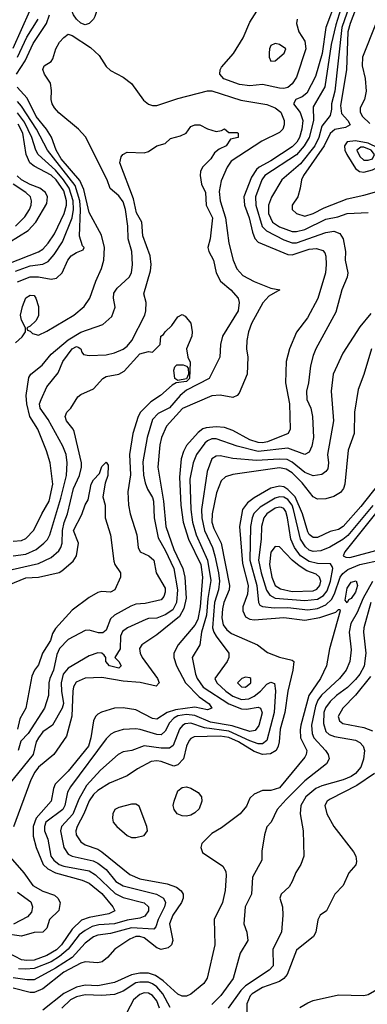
# Model space of a CAD drawing. Header units: inches. Extents: x 1793402 to 1900366, y 320852 to 470679.
# Tile 323 of 604: x 1833061 to 1834706, y 425248 to 429908. Entities that reach past the tile are written whole.
import ezdxf

# ---------------------------------------------------------------- set-up
doc = ezdxf.new("R2010")
doc.units = ezdxf.units.IN
doc.header["$MEASUREMENT"] = 0
doc.layers.add('B8432', color=7, linetype='Continuous')

msp = doc.modelspace()

# ---------------------------------------------------------------- linework, layer by layer
at = {"layer": 'B8432', "color": 4}
for points, elevation in [([(1834558.7, 430000), (1834509.1, 429870), (1834492.6, 429747.4), (1834461.3, 429638.7), (1834419.8, 429560.2), (1834397.3, 429542.7), (1834368.2, 429530), (1834357, 429510), (1834387.8, 429467.8), (1834400.2, 429430), (1834396.1, 429390), (1834384.4, 429350), (1834371.5, 429328.5), (1834350, 429306), (1834250, 429240.4), (1834194.4, 429210), (1834181.9, 429198.1), (1834158.2, 429161.8), (1834120.9, 429070), (1834124.9, 429030), (1834146, 428970), (1834161.8, 428901.8), (1834173, 428873), (1834190, 428855.5), (1834330, 428795.8), (1834350, 428794.9), (1834430, 428822.3), (1834465.3, 428825.3), (1834495.6, 428815.6), (1834504.4, 428804.4), (1834508.7, 428788.7), (1834511.7, 428750), (1834507.9, 428710), (1834472, 428588), (1834422.8, 428497.2), (1834370.4, 428429.6), (1834338, 428350), (1834322, 428290), (1834318, 428190), (1834337.6, 428090), (1834341, 427970), (1834330.5, 427949.5), (1834234, 427910), (1834210, 427905.6), (1834190, 427906.4), (1834150, 427919.8), (1834070, 427963), (1834030, 427977.4), (1833990, 427981.7), (1833943.4, 427976.6), (1833928.2, 427971.8), (1833906, 427954), (1833850, 427892), (1833835.6, 427864.4), (1833825.5, 427830), (1833817.4, 427742.6), (1833823.2, 427610), (1833834.7, 427530), (1833859.7, 427450), (1833918.8, 427330), (1833925.2, 427270), (1833915.2, 427130), (1833904.5, 427070), (1833890, 427042), (1833810.2, 426949.8), (1833790.4, 426910), (1833790.4, 426890), (1833802.6, 426850), (1833846, 426770), (1833910, 426703.8), (1833957.3, 426670), (1833970.8, 426649.2), (1833950, 426642), (1833890, 426654.7), (1833798.7, 426641.3), (1833759.3, 426630), (1833710, 426598.4), (1833690, 426601.6), (1833610, 426641.6), (1833550, 426651.5), (1833510, 426649.6), (1833448.8, 426631.2), (1833430, 426620.9), (1833419.1, 426610), (1833410.4, 426589.6), (1833398.3, 426510), (1833386, 426470), (1833290, 426351.6), (1833229.1, 426290.9), (1833220.4, 426270), (1833210.4, 426210), (1833139.6, 426130), (1833124.4, 426090), (1833124, 426044), (1833138.7, 425990), (1833172, 425910), (1833194.4, 425890), (1833230.2, 425870.2), (1833356.4, 425836.4), (1833390, 425821.1), (1833450, 425773.4), (1833502, 425710), (1833510.8, 425690), (1833483.4, 425676.6), (1833390, 425659.2), (1833354, 425646), (1833310, 425604), (1833259.1, 425530), (1833234.4, 425505.6), (1833190, 425479.8), (1833130, 425457.4), (1833095.1, 425455.1), (1833070, 425459.2), (1833010, 425489.7)], 284), ([(1833438, 430000), (1833438.4, 429990), (1833417.1, 429922.9), (1833410.5, 429909.5), (1833390, 429889.3), (1833370, 429883.6), (1833350, 429891.6), (1833329.8, 429909.8), (1833316.3, 429930), (1833292, 429988), (1833289.8, 430000)], 276), ([(1834636.7, 430000), (1834620.2, 429970), (1834585.5, 429870), (1834552, 429570), (1834536.1, 429510), (1834536.5, 429483.5), (1834530, 429454), (1834490, 429403.7), (1834475.8, 429350), (1834456.9, 429310), (1834390, 429225.1), (1834302, 429150), (1834251.9, 429068.1), (1834237.6, 429030), (1834238.9, 428990), (1834256.4, 428950), (1834290, 428927.6), (1834350, 428905.7), (1834370, 428905.7), (1834410, 428914.9), (1834510, 428963.7), (1834565.6, 428974.4), (1834610, 428990.4), (1834710, 428996)], 292), ([(1834581.1, 429958.9), (1834556.5, 429883.5), (1834535, 429790), (1834504.4, 429590), (1834450, 429495.3), (1834451.5, 429430), (1834430.2, 429349.8), (1834407.6, 429310), (1834370, 429268.2), (1834220.4, 429170), (1834207.2, 429150), (1834176.5, 429070), (1834178.3, 429030), (1834208.4, 428928.4), (1834228.4, 428908.4), (1834310, 428866.3), (1834350, 428851.5), (1834370, 428851.5), (1834510, 428900.9), (1834546.6, 428906.6), (1834575.3, 428895.3), (1834590.7, 428870), (1834602.8, 428810), (1834600.7, 428770), (1834614, 428710), (1834610.8, 428690), (1834584.9, 428630), (1834556.7, 428523.3), (1834462.8, 428350), (1834450, 428318), (1834436.3, 428270), (1834428, 428190), (1834418, 428150), (1834419.1, 428110), (1834438, 428070), (1834446, 428030), (1834450.5, 427930.5), (1834443.8, 427890), (1834430, 427861.2), (1834410, 427849.4), (1834330, 427879.7), (1834190, 427863.8), (1834089.8, 427889.8), (1833990, 427924.7), (1833970, 427924.2), (1833950, 427915.6), (1833936.7, 427903.3), (1833897.6, 427850), (1833882.4, 427810), (1833866.1, 427733.9), (1833870.2, 427590), (1833879.1, 427530), (1833896.1, 427470), (1833950.1, 427350.1), (1833966.1, 427253.9), (1833950.9, 427169.1), (1833944.3, 427090), (1833921.1, 427010), (1833913.4, 426950), (1833877.3, 426890), (1833893, 426810), (1833901.3, 426790), (1833929.4, 426749.4), (1834050, 426670.2), (1834110, 426646.5), (1834134.5, 426645.5), (1834190, 426654.9), (1834201, 426650), (1834207.9, 426627.9), (1834192.5, 426567.5), (1834175.1, 426544.9), (1834150, 426538.9), (1834066.4, 426566.4), (1833964.2, 426584.2), (1833890, 426615), (1833850, 426619.8), (1833810, 426613.7), (1833790, 426603.1), (1833770, 426580.7), (1833750, 426540.9), (1833730, 426524.2), (1833710, 426525.1), (1833630.6, 426549.4), (1833610, 426551.8), (1833550.5, 426549.5), (1833510, 426536), (1833492.7, 426527.3), (1833470, 426505.2), (1833301.8, 426278.2), (1833287.9, 426252.1), (1833274.6, 426190), (1833264.4, 426170), (1833185.3, 426110), (1833178, 426090), (1833178, 426070), (1833194, 426030), (1833208.9, 425950), (1833222.4, 425930), (1833248.2, 425910), (1833270, 425901.5), (1833390, 425879.6), (1833420.4, 425860.4), (1833512.8, 425772.8), (1833550, 425754.3), (1833650, 425728.2), (1833670.4, 425710), (1833670.3, 425690), (1833653.7, 425666.3), (1833630, 425655.8), (1833570, 425646.6), (1833510, 425629.8), (1833435.1, 425624.9), (1833403.6, 425616.4), (1833370, 425598.3), (1833342.8, 425577.2), (1833290.1, 425509.9), (1833250, 425474), (1833210, 425449.8), (1833130, 425418.2), (1833090, 425414), (1833056.1, 425416.1)], 288), ([(1834374, 429910), (1834370.6, 429890), (1834382, 429850), (1834410, 429806), (1834414.7, 429770), (1834370, 429635.1), (1834350, 429603.6), (1834330, 429586.8), (1834310, 429581.8), (1834290, 429583.5), (1834210, 429600.4), (1834150, 429594), (1834100.5, 429600.5), (1834027.6, 429627.6), (1834007.3, 429650), (1834009.6, 429670), (1834016.6, 429683.4), (1834072.3, 429747.7), (1834117.7, 429822.3), (1834150, 429896), (1834194.5, 429965.5)], 276), ([(1834650, 429956.2), (1834624.5, 429890), (1834614.2, 429850), (1834608, 429670), (1834578.2, 429501.8), (1834583.9, 429463.9), (1834614, 429430), (1834624, 429410), (1834602, 429398), (1834552.1, 429387.9), (1834530.2, 429369.8), (1834500.8, 429310), (1834403.7, 429170), (1834394, 429150), (1834388.2, 429110), (1834376.3, 429070), (1834350.8, 429030), (1834350.8, 429010), (1834371, 428990), (1834410, 428978.7), (1834449.2, 428990), (1834502, 429018), (1834610, 429060.3), (1834690, 429076.9), (1834790, 429105.5)], 296), ([(1833030, 429772.4), (1833108.2, 429950)], 292), ([(1833046.2, 429650), (1833086.6, 429713.4), (1833124.4, 429795.6), (1833188.6, 429890), (1833202.7, 429930)], 284), ([(1833049.9, 429730.1), (1833094.7, 429825.3), (1833148.3, 429910)], 288), ([(1834747.7, 429892.3), (1834682.4, 429730), (1834681.8, 429690), (1834694.9, 429630), (1834700.2, 429570), (1834692.7, 429530), (1834672.7, 429490), (1834672.2, 429470), (1834682.5, 429450), (1834717, 429417)], 304), ([(1833030, 427439.5), (1833070, 427443.1), (1833090, 427452.7), (1833128.5, 427491.5), (1833165.6, 427570), (1833200.5, 427630), (1833217.6, 427710), (1833204.5, 427810), (1833187.5, 427867.5), (1833146.6, 427970), (1833109.7, 428029.7), (1833094, 428090), (1833091.3, 428130), (1833104.7, 428215.3), (1833113.2, 428230), (1833167.3, 428272.7), (1833210, 428325.3), (1833290, 428392.7), (1833350, 428428.8), (1833454.5, 428465.5), (1833497, 428503), (1833512.5, 428547.5), (1833504.5, 428590), (1833506.7, 428613.3), (1833522.3, 428637.7), (1833579.5, 428690), (1833589.5, 428710), (1833594.5, 428750), (1833592.3, 428810), (1833574, 428870), (1833573, 428930), (1833561.7, 429010), (1833550, 429046), (1833530, 429074), (1833489.6, 429109.6), (1833474.5, 429150), (1833373.1, 429353.1), (1833339.3, 429390), (1833246.9, 429466.9), (1833225.7, 429490), (1833215.1, 429510), (1833209.7, 429530), (1833211.9, 429571.9), (1833207.2, 429607.2), (1833178, 429650), (1833170, 429672), (1833177.2, 429690), (1833209.6, 429710.4), (1833218.3, 429721.7), (1833232, 429770), (1833250, 429800.7), (1833270, 429823), (1833290, 429839.3), (1833310, 429832.4), (1833396.5, 429776.5), (1833437.8, 429737.8), (1833470, 429686.8), (1833490, 429666.8), (1833550, 429636.3), (1833590, 429605.5), (1833646.5, 429526.5), (1833670, 429508.5), (1833690, 429502), (1833710, 429502), (1833810, 429534.6), (1833950, 429570.4), (1833970, 429570.4), (1834107.2, 429527.2), (1834230, 429506.5), (1834270.4, 429490), (1834296.5, 429470), (1834312.7, 429430), (1834312.7, 429410), (1834306.4, 429390), (1834290, 429373.6), (1834207.3, 429332.7), (1834061.8, 429238.2), (1834042.4, 429210), (1834014.1, 429145.9), (1834005.2, 429094.8), (1834008.9, 429050), (1834034.3, 428970), (1834050.4, 428850), (1834070.3, 428770.3), (1834088.7, 428728.7), (1834116.7, 428696.7), (1834170, 428668.2), (1834250, 428638), (1834292, 428630), (1834240.5, 428599.5), (1834212.1, 428567.9), (1834158, 428470), (1834143, 428430), (1834135.5, 428390), (1834134.9, 428350), (1834140.5, 428310), (1834137.3, 428230), (1834099.9, 428140.1), (1834090, 428128.7), (1834070, 428119.3), (1834010, 428131.6), (1833970, 428127.6), (1833831.5, 428068.5), (1833755.6, 427984.4), (1833732.2, 427930), (1833723.4, 427896.6), (1833714.4, 427790), (1833741.2, 427630), (1833752.4, 427510), (1833790, 427400.5), (1833833.4, 427310), (1833841.8, 427270), (1833849.3, 427170), (1833838.1, 427121.9), (1833816.6, 427083.4), (1833710, 426996.9), (1833638.8, 426950), (1833628.2, 426931.8), (1833630.6, 426910), (1833640.5, 426890), (1833712.7, 426790), (1833720.7, 426770), (1833706.4, 426753.6), (1833631, 426771), (1833550, 426778), (1833450, 426795.1), (1833370, 426791.6), (1833327.8, 426772.2), (1833315.8, 426750), (1833312, 426730), (1833307.6, 426612.4), (1833282.9, 426517.1), (1833222, 426430), (1833150.4, 426370), (1833133, 426347), (1833114.3, 426310), (1833031.1, 426088.9)], 276), ([(1833041.2, 428378.8), (1833072.9, 428407.1), (1833088, 428430), (1833088, 428450), (1833070, 428486), (1833065.2, 428510), (1833074, 428550), (1833090, 428591), (1833110, 428604.7), (1833130, 428602), (1833138, 428590), (1833150.7, 428550.7), (1833150, 428506), (1833137.3, 428482.7), (1833110, 428458), (1833094, 428450), (1833098, 428438), (1833110, 428434), (1833122, 428422), (1833150, 428414.8), (1833190, 428433), (1833316.9, 428510), (1833366.6, 428550), (1833393.5, 428590), (1833421.4, 428670), (1833448.4, 428730), (1833459.7, 428770), (1833462.4, 428830), (1833448.2, 428888.2), (1833390, 428996), (1833364.3, 429104.3), (1833346.2, 429146.2), (1833256.8, 429250), (1833234.2, 429290), (1833211.5, 429351.5), (1833187.3, 429390), (1833138.8, 429450), (1833096.4, 429536.4), (1833048.5, 429588.5)], 284), ([(1833050, 428666.7), (1833110, 428690.3), (1833150, 428690.3), (1833210, 428679.1), (1833234.8, 428685.2), (1833261.2, 428710), (1833289.4, 428770), (1833305.2, 428790), (1833330, 428806), (1833362, 428818), (1833366, 428830), (1833358, 428838), (1833343.9, 428883.9), (1833349, 429010), (1833345.8, 429050), (1833322.7, 429122.7), (1833193.3, 429290), (1833139.8, 429390), (1833070, 429498.9), (1833050, 429519.8)], 288), ([(1833041.8, 428718.2), (1833110, 428742.7), (1833170, 428750.3), (1833195.9, 428764.1), (1833223.6, 428796.4), (1833264, 428856), (1833309.8, 428970.2), (1833315.7, 429010), (1833314.5, 429050), (1833295.7, 429110), (1833269, 429150), (1833230, 429196.1), (1833147.8, 429270), (1833136.9, 429290), (1833118.8, 429350), (1833083.3, 429423.3), (1833050, 429467.1)], 292), ([(1833030.3, 427370.3), (1833090, 427378.9), (1833138.9, 427401.1), (1833175.1, 427430), (1833192.4, 427447.6), (1833202.9, 427470), (1833256.4, 427643.6), (1833282.6, 427750), (1833286, 427810), (1833280.5, 427850), (1833264.7, 427890), (1833195.3, 428015.3), (1833158, 428070), (1833155.1, 428090), (1833162.7, 428110), (1833189.3, 428170), (1833242.9, 428237.1), (1833265.1, 428290), (1833310, 428350.4), (1833330, 428360.5), (1833337.6, 428357.6), (1833350.7, 428350), (1833354.4, 428334.4), (1833363.5, 428323.5), (1833390, 428318.8), (1833470, 428322), (1833510, 428330.5), (1833550, 428348.2), (1833570, 428363), (1833592, 428390), (1833652.7, 428510), (1833657.2, 428530), (1833659, 428570), (1833649, 428610), (1833680.1, 428719.9), (1833682.4, 428750), (1833678, 428790), (1833644.4, 428884.4), (1833638.7, 428950), (1833613.4, 428993.4), (1833600.1, 429060.1), (1833534.5, 429230), (1833541.6, 429258.4), (1833549.6, 429270.4), (1833570, 429280.7), (1833650, 429278), (1833670, 429284.7), (1833710, 429311.3), (1833750, 429322), (1833774.6, 429345.4), (1833822, 429358), (1833848.7, 429371.3), (1833870, 429402), (1833889.1, 429410.9), (1833914, 429410), (1833950, 429391.3), (1833990, 429378), (1834016.4, 429383.6), (1834030, 429391.3), (1834050, 429374), (1834090, 429374), (1834094, 429370), (1834094, 429350), (1834058, 429342), (1834038, 429310), (1834004.9, 429295.1), (1833983, 429277), (1833966, 429250), (1833926, 429210), (1833916, 429190), (1833914.8, 429170), (1833921, 429130), (1833940.7, 429090), (1833942.8, 429030), (1833972.7, 428970), (1833962.8, 428870), (1833951, 428830), (1833956, 428810), (1833978, 428770), (1833990.8, 428710), (1834010.5, 428670.5), (1834060.7, 428630), (1834094, 428590), (1834099.1, 428570), (1834094, 428530), (1834021, 428410), (1834010.8, 428370), (1834007.3, 428310), (1833957.3, 428210), (1833850, 428155.1), (1833819.5, 428130), (1833770, 428071.3), (1833715.4, 428044.6), (1833690, 428016), (1833663.7, 427930), (1833644.4, 427815.6), (1833646.9, 427753.1), (1833655.3, 427715.3), (1833665.5, 427685.5), (1833690, 427646), (1833694.6, 427630), (1833697, 427550), (1833715.6, 427455.6), (1833750, 427398), (1833790.2, 427310), (1833807.9, 427210), (1833803.1, 427150), (1833785.1, 427114.9), (1833750, 427091.2), (1833710, 427076.2), (1833670, 427074.5), (1833658, 427070), (1833571, 427030), (1833547.4, 427012.6), (1833538.4, 426990), (1833537.1, 426930), (1833511, 426890), (1833530.8, 426870), (1833541, 426850), (1833530, 426839), (1833485.2, 426850), (1833469.3, 426870), (1833469, 426890), (1833461.2, 426901.2), (1833449.3, 426909.3), (1833430, 426912), (1833390, 426897.2), (1833290, 426839.3), (1833267.2, 426810), (1833257.4, 426770), (1833259, 426730), (1833268.9, 426671.1), (1833261.7, 426650), (1833216.3, 426570), (1833170, 426537.6), (1833150.4, 426510), (1833139.3, 426490), (1833125.5, 426430), (1832960.5, 426230)], 272), ([(1833010, 428754.3), (1833150, 428808.7), (1833170, 428822.4), (1833196.3, 428850), (1833226.1, 428893.9), (1833272, 428990), (1833282.2, 429030), (1833282.6, 429050), (1833270, 429097.4), (1833233.5, 429150), (1833210, 429172), (1833130, 429214), (1833109.7, 429230), (1833090.9, 429270), (1833076, 429370), (1833054, 429414)], 296), ([(1833010, 428853.4), (1833100.7, 428910), (1833138, 428950), (1833190, 429038), (1833192.8, 429070), (1833182.4, 429090), (1833157, 429110), (1833110, 429127.6), (1833069.9, 429149.9), (1833048.5, 429168.5)], 304), ([(1833040.7, 428930), (1833084.7, 428975.3), (1833107.8, 429010), (1833115.1, 429030), (1833117.6, 429050), (1833111.6, 429070), (1833089.5, 429090), (1833029.8, 429129.8)], 308), ([(1832990, 427298.7), (1833150, 427333.7), (1833210, 427363), (1833245.4, 427394.6), (1833255.6, 427410), (1833261.3, 427430), (1833263.1, 427490), (1833271.7, 427528.3), (1833286.9, 427570), (1833315.8, 427690), (1833344.7, 427750), (1833353.3, 427790), (1833353, 427810), (1833318.3, 427958.3), (1833314.5, 427970), (1833282.9, 428010), (1833276.2, 428030), (1833283.7, 428050), (1833303.7, 428070), (1833336.6, 428123.4), (1833350, 428134), (1833410, 428161), (1833454, 428210), (1833470, 428219.1), (1833530, 428230.7), (1833555.9, 428244.1), (1833630, 428326.8), (1833670, 428338), (1833690, 428334), (1833726, 428370), (1833728, 428410), (1833742, 428418), (1833748.7, 428430), (1833780.2, 428459.8), (1833810, 428502), (1833830, 428512), (1833844.7, 428504.7), (1833870, 428472), (1833877.3, 428430), (1833874.8, 428410), (1833851, 428350), (1833857.3, 428310), (1833866.8, 428286.8), (1833864.5, 428210), (1833850, 428195.9), (1833800.7, 428190), (1833782, 428178), (1833726.8, 428130), (1833680.7, 428099.3), (1833632.4, 428050), (1833621.6, 428030), (1833596.4, 427950), (1833581.1, 427850), (1833585.7, 427754.3), (1833572.8, 427672.8), (1833576.3, 427610), (1833584, 427570), (1833616, 427470), (1833621, 427410), (1833631.3, 427390), (1833671.3, 427370), (1833696, 427350), (1833706.8, 427290), (1833750, 427218), (1833750, 427198), (1833742.4, 427177.6), (1833730, 427162.7), (1833654.6, 427145.4), (1833610, 427141.6), (1833587.5, 427132.5), (1833510.3, 427089.7), (1833490, 427072.3), (1833470, 427019), (1833454.4, 427005.6), (1833433.4, 427006.6), (1833390, 427019.5), (1833370, 427018), (1833290, 426975.1), (1833250, 426932.3), (1833236.7, 426903.3), (1833221.5, 426830), (1833203.7, 426790), (1833198.7, 426770), (1833198, 426710), (1833177.6, 426650), (1833101.7, 426530), (1833066.2, 426493.8), (1833054.3, 426450)], 268), ([(1834722, 428518), (1834670, 428454), (1834590.6, 428330), (1834544.9, 428230), (1834534.8, 428150), (1834545.5, 428010), (1834518, 427850), (1834522, 427810), (1834518.4, 427781.6), (1834510, 427769.2), (1834490, 427756), (1834450, 427749.6), (1834410, 427764.7), (1834350, 427813.7), (1834325.8, 427825.8), (1834288.6, 427828.6), (1834181.4, 427821.4), (1834070, 427831.2), (1834010, 427843.6), (1833990, 427842), (1833970.4, 427829.6), (1833948.5, 427770), (1833920.9, 427590), (1833922, 427550), (1833934.9, 427490), (1833972.6, 427410), (1833984.9, 427370), (1834002.2, 427290), (1834006.2, 427250), (1834002, 427210), (1833982.9, 427150), (1833974, 427030), (1833978.9, 427010), (1833990, 426990.5), (1834050.8, 426910), (1834050.8, 426890), (1834042.8, 426870), (1833984.9, 426790), (1833993, 426770), (1834036.4, 426730), (1834070, 426706.7), (1834110, 426690.2), (1834145.9, 426694.1), (1834170, 426706.3), (1834199.6, 426730), (1834230, 426763), (1834250, 426773.4), (1834267.1, 426767.1), (1834272, 426732), (1834265.2, 426630), (1834230, 426497.2), (1834210, 426481.3), (1834190, 426481), (1834150, 426494.6), (1834050, 426540.2), (1833936.1, 426556.1), (1833870, 426578.5), (1833844.7, 426575.3), (1833831.5, 426568.5), (1833816.4, 426550), (1833787, 426473), (1833770, 426460.7), (1833730, 426460.5), (1833650, 426471.5), (1833592, 426450), (1833550, 426443.7), (1833526.8, 426430), (1833442.9, 426357.1), (1833376.5, 426283.5), (1833340.4, 426219.6), (1833311.9, 426148.1), (1833259.3, 426090), (1833254.4, 426070), (1833270.3, 425990.3), (1833290, 425959.1), (1833310, 425948.7), (1833408, 425928), (1833430, 425916.5), (1833470, 425886.7), (1833516.4, 425830), (1833550, 425808.9), (1833708.9, 425768.9), (1833742, 425750), (1833750.4, 425730), (1833746.7, 425710), (1833716.5, 425650), (1833704.9, 425615.1), (1833695.3, 425604.7), (1833590.2, 425609.8), (1833490, 425583.1), (1833430, 425575.1), (1833410, 425568), (1833370, 425538), (1833308.7, 425470), (1833230, 425419.2), (1833130, 425363.5), (1833096.2, 425363.8), (1833030, 425373.3)], 292), ([(1834724.9, 428350), (1834690, 428228), (1834663, 428157), (1834644.9, 428050), (1834643.8, 427950), (1834615.8, 427870), (1834599.1, 427710), (1834593.4, 427690), (1834578.8, 427670), (1834547.9, 427652.1), (1834510, 427640.9), (1834470, 427639.5), (1834450, 427649.6), (1834396.8, 427716.8), (1834350, 427763.9), (1834321.5, 427781.5), (1834290, 427786.8), (1834070, 427755.1), (1834034.9, 427745.1), (1834013.8, 427726.2), (1833991.4, 427668.6), (1833971.7, 427570), (1833970.3, 427530), (1833980, 427500), (1834014.3, 427430), (1834053.8, 427230), (1834052.7, 427210), (1834026.5, 427150), (1834020.6, 427119.4), (1834018, 427078), (1834024.3, 427044.3), (1834040.7, 427020.7), (1834063.2, 427003.2), (1834186, 426950), (1834233.4, 426913.4), (1834290.4, 426890.4), (1834350, 426877.3), (1834357.3, 426870), (1834353.7, 426830), (1834328.9, 426730), (1834315.6, 426630), (1834294, 426550), (1834288.9, 426490), (1834284.6, 426470), (1834273.7, 426450), (1834247, 426433), (1834210, 426429.8), (1834170, 426444.2), (1834096.9, 426490), (1834050, 426511.3), (1834010, 426517.7), (1833885.8, 426514.2), (1833870, 426506.6), (1833862.5, 426497.5), (1833850.4, 426470), (1833835.8, 426410), (1833810, 426380.9), (1833790, 426375.1), (1833730, 426398), (1833710, 426401.3), (1833683.1, 426396.9), (1833618, 426362), (1833570, 426329.4), (1833485.7, 426294.3), (1833430, 426259.7), (1833410, 426241.6), (1833390, 426212), (1833365.2, 426150), (1833333.1, 426090), (1833327.2, 426070), (1833328.7, 426050), (1833350, 426017.1), (1833370, 426003.1), (1833430, 425982), (1833450, 425970.4), (1833582.2, 425862.2), (1833630, 425842.6), (1833759.3, 425819.3), (1833802.3, 425802.3), (1833825.1, 425785.1), (1833834.9, 425770), (1833834.4, 425750), (1833826.4, 425730), (1833785.3, 425670), (1833770.3, 425630), (1833784.9, 425550), (1833779.3, 425530), (1833764.2, 425515.8), (1833730, 425508), (1833710, 425515.1), (1833650, 425562.6), (1833630, 425569.7), (1833610, 425569.7), (1833582.6, 425557.4), (1833511, 425510), (1833476, 425470), (1833451.3, 425450), (1833430, 425444.5), (1833370, 425449.6), (1833350, 425443.5), (1833270, 425399.8), (1833170, 425321.1), (1833130, 425304.4), (1833110, 425305.1), (1833030, 425324.4)], 296), ([(1833010, 427234), (1833090, 427266.7), (1833150, 427270.3), (1833247.9, 427292.1), (1833261, 427299), (1833314.1, 427345.8), (1833329.5, 427370), (1833339.3, 427430), (1833316, 427490), (1833354.5, 427565.5), (1833370, 427612), (1833384.7, 427635.3), (1833399.3, 427710), (1833410, 427730.8), (1833439.3, 427760.7), (1833450, 427794), (1833470, 427814), (1833479.6, 427799.6), (1833478, 427750), (1833465.4, 427714.6), (1833454.8, 427650), (1833464.9, 427610), (1833464.9, 427550), (1833490.4, 427470.4), (1833506, 427346), (1833510.7, 427330), (1833538, 427290), (1833538, 427270), (1833511, 427210), (1833490, 427199), (1833450, 427201.2), (1833430, 427197.2), (1833390, 427174), (1833310, 427114), (1833230, 427026.6), (1833216.7, 427003.3), (1833207, 426970), (1833168.4, 426910), (1833150, 426855.3), (1833130.6, 426829.4), (1833119.1, 426800.9), (1833090.6, 426650), (1833061.3, 426598.7), (1833050.3, 426550)], 264), ([(1834758.4, 427710), (1834675.8, 427604.2), (1834592.2, 427510), (1834570, 427495.8), (1834530, 427486), (1834470, 427456.9), (1834450, 427456.9), (1834431, 427471), (1834423.7, 427483.7), (1834398.8, 427570), (1834365, 427650), (1834330, 427685.1), (1834310, 427697.3), (1834290, 427701), (1834250, 427691), (1834170, 427645.1), (1834139, 427621), (1834115.3, 427590), (1834100.3, 427510), (1834115.1, 427335.1), (1834141.3, 427230), (1834139, 427190), (1834116, 427130), (1834116.5, 427110), (1834130, 427082.4), (1834150, 427070.3), (1834170, 427067.9), (1834310, 427079), (1834410, 427066.5), (1834481.8, 427078.2), (1834556, 427104), (1834570, 427116), (1834576, 427116), (1834578, 427110), (1834526.7, 426930), (1834512.4, 426850), (1834483.8, 426790), (1834429.1, 426710), (1834391.4, 426570), (1834387.7, 426547.7), (1834390.2, 426510.2), (1834419.3, 426450), (1834417.1, 426430), (1834410, 426417.2), (1834290, 426272.3), (1834250, 426259.5), (1834210, 426260.9), (1834170, 426242.7), (1834150, 426224), (1834133.5, 426186.5), (1834104, 426150), (1834016.2, 426083.8), (1833970, 426057), (1833922.8, 426010), (1833918.8, 425990), (1833926.6, 425966.6), (1834021.6, 425901.6), (1834036.3, 425876.3), (1834038, 425858), (1834032.7, 425787.3), (1834020.7, 425730), (1833980.7, 425650), (1833984, 425530), (1833947.9, 425372.1), (1833932.5, 425347.5), (1833870, 425296), (1833850, 425286.6), (1833830, 425287), (1833810, 425296), (1833739.6, 425359.6), (1833704.2, 425384.2), (1833670, 425396.4), (1833630, 425396.4), (1833590, 425387.6), (1833510, 425352.3), (1833430, 425336.4), (1833370, 425338.7), (1833330, 425329.8), (1833270, 425299.8), (1833170, 425221.3)], 304), ([(1834731.4, 427608.6), (1834612.8, 427467.2), (1834590, 427448.3), (1834527.8, 427412.2), (1834485.1, 427394.9), (1834450, 427391.2), (1834430, 427398), (1834412.7, 427412.7), (1834390, 427449.5), (1834356.8, 427590), (1834349.8, 427610), (1834330, 427637.3), (1834310, 427648.6), (1834290, 427649.8), (1834270, 427643.5), (1834199.1, 427600.9), (1834169.2, 427570.8), (1834160.3, 427550), (1834152.7, 427510), (1834149.3, 427350), (1834182.6, 427230), (1834190.3, 427150.3), (1834197.5, 427137.5), (1834210.3, 427130.3), (1834264.8, 427124.8), (1834330, 427125.8), (1834424.9, 427115.1), (1834470, 427121.3), (1834510, 427139), (1834536, 427164), (1834549.8, 427190.2), (1834576.8, 427270), (1834590, 427287.2), (1834613.9, 427306.1), (1834670.3, 427330.3), (1834772.1, 427352.1)], 308), ([(1834750, 427578.7), (1834599.1, 427390), (1834591.3, 427370), (1834603.8, 427363.8), (1834623.4, 427363.4), (1834770, 427402.8)], 312), ([(1834730, 427249.6), (1834686, 427170), (1834657.8, 427102.2), (1834628.5, 427050), (1834619.5, 427010), (1834630, 426926), (1834623, 426870), (1834605.5, 426830), (1834574.9, 426790), (1834488.5, 426711.5), (1834472.1, 426687.9), (1834460.8, 426659.2), (1834440.9, 426570), (1834444.2, 426530), (1834452.2, 426510), (1834507.7, 426450), (1834520.7, 426430), (1834526, 426410), (1834513.2, 426386.8), (1834410, 426305.6), (1834321.8, 426218.2), (1834278.8, 426170), (1834250.8, 426110), (1834230, 426088), (1834218.8, 426050), (1834207.1, 425972.9), (1834206, 425930), (1834162, 425850), (1834157.3, 425770), (1834127.7, 425710), (1834122, 425630), (1834136, 425590), (1834141, 425550), (1834104.9, 425490), (1834070.5, 425370), (1834012.4, 425290), (1833970, 425247)], 308), ([(1834722.7, 427150), (1834688.7, 427030), (1834687.2, 427010), (1834698.9, 426910), (1834691.2, 426848.8), (1834670.3, 426810), (1834650, 426786), (1834612, 426748), (1834560.4, 426710), (1834530, 426680.7), (1834508.4, 426651.6), (1834500.3, 426630), (1834498, 426578), (1834510, 426539.1), (1834525.5, 426525.5), (1834550, 426515.8), (1834650, 426498.4), (1834670, 426487.7), (1834685.5, 426470), (1834692.2, 426450), (1834687.9, 426407.9), (1834675.8, 426370), (1834650, 426340.5), (1834630, 426326.6), (1834590.8, 426310), (1834490, 426282), (1834462, 426270), (1834414.4, 426230), (1834390.6, 426190), (1834387.3, 426150), (1834402.8, 426070), (1834404.7, 425950), (1834391.3, 425910), (1834367.1, 425872.9), (1834350.5, 425829.5), (1834335.2, 425804.8), (1834298, 425770), (1834291.3, 425750), (1834304.7, 425710), (1834306, 425670), (1834299.1, 425590), (1834258.8, 425510), (1834260.7, 425430), (1834241, 425410), (1834130, 425335.8), (1834106.6, 425313.4), (1834048, 425230)], 312), ([(1834720.4, 426799.6), (1834650, 426711.6), (1834590.4, 426650), (1834568, 426610), (1834574, 426590), (1834590, 426578), (1834690, 426558.4), (1834730, 426542)], 316), ([(1834739, 426341), (1834655.8, 426284.2), (1834530, 426219.3), (1834516, 426210), (1834504, 426190), (1834514.8, 426150), (1834547.3, 426090), (1834641, 425970), (1834651, 425950), (1834655.3, 425924.7), (1834650.9, 425909.1), (1834618, 425870), (1834592, 425810), (1834552, 425770), (1834512, 425690), (1834482, 425670), (1834471.3, 425648.7), (1834462.8, 425590), (1834450.6, 425569.4), (1834370, 425504), (1834326.7, 425390), (1834310.2, 425369.8), (1834290, 425356.3), (1834210, 425328.4), (1834161.3, 425298.7), (1834151.4, 425288.6), (1834135.3, 425250), (1834135.8, 425210)], 316), ([(1832982.9, 425982.9), (1833081.3, 425870), (1833123, 425810), (1833170, 425783.1), (1833225.3, 425765.3), (1833242, 425750), (1833252.4, 425730), (1833246.9, 425693.1), (1833202, 425650), (1833190, 425608.7), (1833170, 425589.6), (1833130, 425587.8), (1833069, 425571), (1832982.9, 425582.9)], 276), ([(1833050, 425779.1), (1833113, 425733), (1833122, 425710), (1833116.1, 425683.9), (1833097.5, 425662.5), (1833031.7, 425628.3)], 272), ([(1834387, 425233), (1834423.8, 425256.2), (1834450, 425266), (1834570, 425293.4), (1834690, 425290.5), (1834710, 425295.5), (1834769.2, 425330), (1834810, 425370.7), (1834850, 425398.8), (1834890, 425410.8), (1834950, 425416), (1834972, 425410), (1835070, 425326.8), (1835130, 425306.8), (1835170, 425284), (1835190, 425282.8), (1835210, 425291), (1835270, 425346), (1835310, 425370.8), (1835350, 425381), (1835430, 425362), (1835590, 425292.7), (1835670, 425240.5)], 316), ([(1833773.4, 425233.4), (1833737.9, 425297.9), (1833710, 425331.1), (1833690, 425346), (1833670, 425354), (1833630, 425354), (1833610, 425349.7), (1833550, 425311.2), (1833510, 425295.1), (1833450, 425289.6), (1833370, 425293.3), (1833330, 425283.5), (1833301.6, 425270), (1833260.5, 425230)], 308), ([(1833723.1, 425230), (1833710, 425264.5), (1833690, 425289.6), (1833670, 425300.5), (1833650, 425302), (1833630, 425295.1), (1833599.3, 425270), (1833568, 425210)], 312)]:
    msp.add_lwpolyline(points, dxfattribs=dict(at, elevation=elevation))
for points, elevation in [([(1834270, 429795.6), (1834250, 429785.2), (1834243.1, 429770), (1834241.3, 429750), (1834241.6, 429730), (1834250, 429711), (1834270, 429713), (1834312.3, 429750), (1834320.9, 429770), (1834290, 429789.6)], 276), ([(1834650, 429334.7), (1834610.2, 429329.8), (1834598.3, 429310), (1834599.5, 429290), (1834608.5, 429270), (1834650, 429203.8), (1834669.1, 429189.1), (1834690, 429186.3), (1834730, 429196.5), (1834752.2, 429207.8), (1834787.3, 429250), (1834787.6, 429270), (1834772.8, 429290), (1834759.3, 429299.3), (1834710, 429323.2)], 304), ([(1834675.6, 429304.4), (1834656.5, 429290), (1834670, 429260.4), (1834690, 429243.1), (1834710, 429242.3), (1834730, 429248.9), (1834740.4, 429270), (1834724, 429290), (1834690, 429304.1)], 308), ([(1833810, 428200.4), (1833795.5, 428210), (1833790.2, 428250), (1833794.8, 428265.2), (1833805.1, 428274.9), (1833834.4, 428274.4), (1833850, 428268.3), (1833858.1, 428258.1), (1833859.1, 428230), (1833850, 428207.9)], 264), ([(1834290, 427601.7), (1834270, 427596.8), (1834230, 427569.6), (1834216, 427550), (1834204.9, 427510), (1834203.6, 427450), (1834191.5, 427350), (1834202.8, 427290), (1834228.6, 427208.6), (1834244.3, 427184.3), (1834270.2, 427170.2), (1834410, 427159.7), (1834470, 427165.8), (1834497.7, 427182.3), (1834515.1, 427204.9), (1834531, 427251), (1834542, 427310), (1834540.2, 427320.2), (1834532.1, 427332.1), (1834470, 427335.1), (1834430, 427343.1), (1834389.9, 427369.9), (1834361, 427410), (1834343.5, 427450), (1834328.6, 427550), (1834319.8, 427579.8), (1834310, 427594.7), (1834299, 427599)], 312), ([(1834270, 427415.3), (1834250, 427388.7), (1834243.6, 427330), (1834253.8, 427270), (1834270.2, 427230.2), (1834294.2, 427214.2), (1834350, 427201.8), (1834450, 427204.4), (1834466.5, 427213.5), (1834480.5, 427230), (1834486.3, 427250), (1834479.6, 427270), (1834463.1, 427283.1), (1834420.3, 427300.3), (1834382.6, 427322.6), (1834349.8, 427349.8), (1834290, 427413.2)], 316), ([(1834610, 427149), (1834601.2, 427161.2), (1834610, 427218), (1834630, 427246.8), (1834653, 427253), (1834659.1, 427230), (1834650, 427199), (1834630, 427169.4), (1834616.8, 427163.2)], 304), ([(1834130, 426796), (1834112, 426790), (1834091.3, 426770), (1834110, 426751.3), (1834130, 426748.4), (1834155.1, 426770), (1834154, 426790), (1834150, 426794)], 296), ([(1833850, 426138.7), (1833830, 426139.6), (1833806, 426150), (1833792.3, 426170), (1833787.6, 426190), (1833792, 426210), (1833810, 426258), (1833830, 426274.8), (1833850, 426277.3), (1833870, 426270.7), (1833906, 426250), (1833920.7, 426230), (1833923, 426210), (1833910, 426174), (1833890, 426155.1), (1833870, 426144.2)], 296), ([(1833590, 426196.2), (1833530, 426179.5), (1833511, 426170), (1833502, 426150), (1833500.7, 426130), (1833504, 426110), (1833521, 426090), (1833570, 426047.3), (1833590, 426037.3), (1833610, 426037.3), (1833650, 426046.8), (1833665.2, 426070), (1833662.7, 426090), (1833626.6, 426186.6), (1833610, 426195.1)], 304)]:
    msp.add_lwpolyline(points, close=True, dxfattribs=dict(at, elevation=elevation))

doc.saveas('drawing.dxf')
